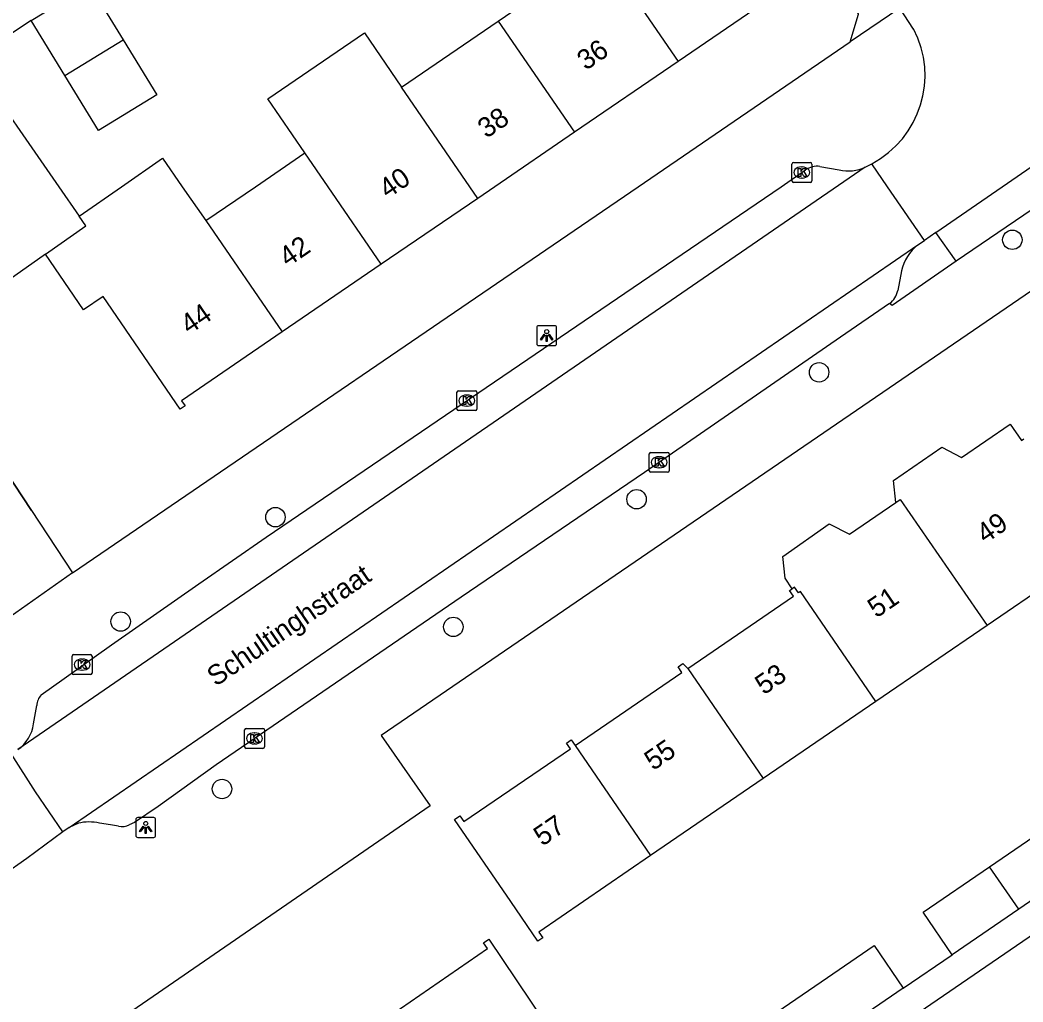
# Model space of a CAD drawing. Extents: x 157466 to 158888, y 383063 to 384677.
# Drawn here: x 158011.8 to 158062.3, y 383459 to 383508.4 of the extents above; entities that cross this region are included whole.
import ezdxf

# ---------------------------------------------------------------- set-up
doc = ezdxf.new("R2010")
doc.units = 0
for name, color, linetype in [('IMGEO_Boom', 7, 'Continuous'), ('IMGEO_Kolk', 7, 'Continuous'), ('IMGEO_Lichtpunt', 7, 'Continuous'), ('IMGEO_Muur', 7, 'Continuous'), ('IMGEO_Openbare_ruimte_label', 7, 'Continuous'), ('IMGEO_Pand', 7, 'Continuous'), ('IMGEO_Pand_nummerreeks', 7, 'Continuous'), ('IMGEO_Parkeervlak_open', 7, 'Continuous'), ('IMGEO_Rijbaan_lokaal_open', 7, 'Continuous'), ('IMGEO_Voetpad_open', 7, 'Continuous')]:
    doc.layers.add(name, color=color, linetype=linetype)

msp = doc.modelspace()

# ---------------------------------------------------------------- linework, layer by layer
at = {"layer": 'IMGEO_Boom'}
for centre in [(158061.721, 383497.327), (158051.991, 383490.656), (158042.807, 383484.266), (158024.628, 383483.364), (158016.839, 383478.107), (158033.584, 383477.838), (158021.939, 383469.679)]:
    msp.add_circle(centre, 0.489, dxfattribs=at)
at = {"layer": 'IMGEO_Kolk'}
for p, q in [((158050.625, 383500.291), (158050.625, 383501.143)), ((158050.7, 383501.217), (158051.552, 383501.217)), ((158051.113, 383500.997), (158051.138, 383500.997)), ((158051.626, 383501.143), (158051.626, 383500.291)), ((158051.552, 383500.217), (158050.7, 383500.217)), ((158051.136, 383500.437), (158051.111, 383500.437)), ((158033.765, 383488.805), (158033.765, 383489.657)), ((158033.84, 383489.731), (158034.692, 383489.731)), ((158034.253, 383489.511), (158034.278, 383489.511)), ((158034.766, 383489.657), (158034.766, 383488.805)), ((158034.276, 383488.951), (158034.251, 383488.951)), ((158034.692, 383488.731), (158033.84, 383488.731)), ((158043.443, 383485.7), (158043.443, 383486.552)), ((158043.518, 383486.626), (158044.37, 383486.626)), ((158043.931, 383486.406), (158043.956, 383486.406)), ((158044.444, 383486.552), (158044.444, 383485.7)), ((158043.954, 383485.846), (158043.929, 383485.846)), ((158044.37, 383485.626), (158043.518, 383485.626)), ((158014.396, 383475.515), (158014.396, 383476.367)), ((158014.471, 383476.441), (158015.323, 383476.441)), ((158015.397, 383476.367), (158015.397, 383475.515)), ((158014.884, 383476.221), (158014.909, 383476.221)), ((158015.323, 383475.441), (158014.471, 383475.441)), ((158014.907, 383475.661), (158014.882, 383475.661)), ((158023.149, 383472.724), (158024.001, 383472.724)), ((158023.074, 383471.798), (158023.074, 383472.65)), ((158023.562, 383472.504), (158023.587, 383472.504)), ((158024.075, 383472.65), (158024.075, 383471.798)), ((158024.001, 383471.724), (158023.149, 383471.724)), ((158023.585, 383471.944), (158023.56, 383471.944))]:
    msp.add_line(p, q, dxfattribs=at)
for points in [[(158050.625, 383500.291), (158050.625, 383501.143)], [(158050.7, 383501.217), (158051.552, 383501.217)], [(158051.626, 383501.143), (158051.626, 383500.291)], [(158050.946, 383500.917), (158051.069, 383500.917), (158051.069, 383500.766), (158051.199, 383500.917), (158051.363, 383500.917), (158051.217, 383500.766), (158051.37, 383500.517), (158051.218, 383500.517), (158051.133, 383500.681), (158051.069, 383500.614), (158051.069, 383500.517), (158050.946, 383500.517), (158050.946, 383500.917)], [(158051.552, 383500.217), (158050.7, 383500.217)], [(158033.765, 383488.805), (158033.765, 383489.657)], [(158033.84, 383489.731), (158034.692, 383489.731)], [(158034.086, 383489.431), (158034.209, 383489.431), (158034.209, 383489.28), (158034.339, 383489.431), (158034.503, 383489.431), (158034.357, 383489.28), (158034.51, 383489.031), (158034.358, 383489.031), (158034.273, 383489.195), (158034.209, 383489.128), (158034.209, 383489.031), (158034.086, 383489.031), (158034.086, 383489.431)], [(158034.766, 383489.657), (158034.766, 383488.805)], [(158034.692, 383488.731), (158033.84, 383488.731)], [(158043.443, 383485.7), (158043.443, 383486.552)], [(158043.518, 383486.626), (158044.37, 383486.626)], [(158044.444, 383486.552), (158044.444, 383485.7)], [(158043.764, 383486.326), (158043.887, 383486.326), (158043.887, 383486.175), (158044.017, 383486.326), (158044.181, 383486.326), (158044.035, 383486.175), (158044.188, 383485.926), (158044.036, 383485.926), (158043.951, 383486.09), (158043.887, 383486.023), (158043.887, 383485.926), (158043.764, 383485.926), (158043.764, 383486.326)], [(158044.37, 383485.626), (158043.518, 383485.626)], [(158014.396, 383475.515), (158014.396, 383476.367)], [(158014.471, 383476.441), (158015.323, 383476.441)], [(158015.397, 383476.367), (158015.397, 383475.515)], [(158014.717, 383476.141), (158014.84, 383476.141), (158014.84, 383475.99), (158014.97, 383476.141), (158015.134, 383476.141), (158014.988, 383475.99), (158015.141, 383475.741), (158014.989, 383475.741), (158014.904, 383475.905), (158014.84, 383475.838), (158014.84, 383475.741), (158014.717, 383475.741), (158014.717, 383476.141)], [(158015.323, 383475.441), (158014.471, 383475.441)], [(158023.149, 383472.724), (158024.001, 383472.724)], [(158023.074, 383471.798), (158023.074, 383472.65)], [(158023.395, 383472.424), (158023.518, 383472.424), (158023.518, 383472.273), (158023.648, 383472.424), (158023.812, 383472.424), (158023.666, 383472.273), (158023.819, 383472.024), (158023.667, 383472.024), (158023.582, 383472.188), (158023.518, 383472.121), (158023.518, 383472.024), (158023.395, 383472.024), (158023.395, 383472.424)], [(158024.075, 383472.65), (158024.075, 383471.798)], [(158024.001, 383471.724), (158023.149, 383471.724)]]:
    msp.add_lwpolyline(points, dxfattribs=at)
for centre, start, end in [((158050.702, 383501.141), 91.552, 178.448), ((158050.702, 383501.141), 91.552, 178.448), ((158051.55, 383501.141), 1.552, 88.448), ((158051.55, 383501.141), 1.552, 88.448), ((158050.702, 383500.293), 181.552, 268.448), ((158050.702, 383500.293), 181.552, 268.448), ((158051.55, 383500.293), 271.552, 358.448), ((158051.55, 383500.293), 271.552, 358.448), ((158033.842, 383489.655), 91.552, 178.448), ((158033.842, 383489.655), 91.552, 178.448), ((158034.69, 383489.655), 1.552, 88.448), ((158034.69, 383489.655), 1.552, 88.448), ((158033.842, 383488.807), 181.552, 268.448), ((158033.842, 383488.807), 181.552, 268.448), ((158034.69, 383488.807), 271.552, 358.448), ((158034.69, 383488.807), 271.552, 358.448), ((158043.52, 383486.55), 91.552, 178.448), ((158043.52, 383486.55), 91.552, 178.448), ((158044.368, 383486.55), 1.552, 88.448), ((158044.368, 383486.55), 1.552, 88.448), ((158043.52, 383485.702), 181.552, 268.448), ((158043.52, 383485.702), 181.552, 268.448), ((158044.368, 383485.702), 271.552, 358.448), ((158044.368, 383485.702), 271.552, 358.448), ((158014.473, 383476.365), 91.552, 178.448), ((158014.473, 383476.365), 91.552, 178.448), ((158015.321, 383476.365), 1.552, 88.448), ((158015.321, 383476.365), 1.552, 88.448), ((158014.473, 383475.517), 181.552, 268.448), ((158014.473, 383475.517), 181.552, 268.448), ((158015.321, 383475.517), 271.552, 358.448), ((158015.321, 383475.517), 271.552, 358.448), ((158023.151, 383472.648), 91.552, 178.448), ((158023.151, 383472.648), 91.552, 178.448), ((158023.999, 383472.648), 1.552, 88.448), ((158023.999, 383472.648), 1.552, 88.448), ((158023.151, 383471.8), 181.552, 268.448), ((158023.151, 383471.8), 181.552, 268.448), ((158023.999, 383471.8), 271.552, 358.448), ((158023.999, 383471.8), 271.552, 358.448)]:
    msp.add_arc(centre, 0.0765, start, end, dxfattribs=at)
for centre, major_axis, ratio, start_param, end_param in [((158051.112, 383500.717), (-0.387, 0.002), 0.722429, 4.712389, 7.853982), ((158051.137, 383500.717), (-0.39, 0.002), 0.717154, 1.570796, 4.712389), ((158034.252, 383489.231), (-0.387, 0.002), 0.722429, 4.712389, 7.853982), ((158034.277, 383489.231), (-0.39, 0.002), 0.717154, 1.570796, 4.712389), ((158043.93, 383486.126), (-0.387, 0.002), 0.722429, 4.712389, 7.853982), ((158043.955, 383486.126), (-0.39, 0.002), 0.717154, 1.570796, 4.712389), ((158014.883, 383475.941), (-0.387, 0.002), 0.722429, 4.712389, 7.853982), ((158014.908, 383475.941), (-0.39, 0.002), 0.717154, 1.570796, 4.712389), ((158023.561, 383472.224), (-0.387, 0.002), 0.722429, 4.712389, 7.853982), ((158023.586, 383472.224), (-0.39, 0.002), 0.717154, 1.570796, 4.712389)]:
    msp.add_ellipse(centre, major_axis=major_axis, ratio=ratio, start_param=start_param, end_param=end_param, dxfattribs=at)
at = {"layer": 'IMGEO_Lichtpunt'}
for p, q in [((158037.783, 383492.907), (158037.783, 383492.1)), ((158037.783, 383492.907), (158037.783, 383492.1)), ((158038.685, 383493.002), (158037.877, 383493.002)), ((158038.685, 383493.002), (158037.877, 383493.002)), ((158038.779, 383492.1), (158038.779, 383492.907)), ((158038.779, 383492.1), (158038.779, 383492.907)), ((158037.877, 383492.006), (158038.685, 383492.006)), ((158037.877, 383492.006), (158038.685, 383492.006)), ((158018.503, 383468.24), (158017.695, 383468.24)), ((158018.503, 383468.24), (158017.695, 383468.24)), ((158017.601, 383468.145), (158017.601, 383467.338)), ((158017.601, 383468.145), (158017.601, 383467.338)), ((158018.597, 383467.338), (158018.597, 383468.145)), ((158018.597, 383467.338), (158018.597, 383468.145)), ((158017.695, 383467.244), (158018.503, 383467.244)), ((158017.695, 383467.244), (158018.503, 383467.244))]:
    msp.add_line(p, q, dxfattribs=at)
for points in [[(158038.157, 383492.571), (158038.196, 383492.543), (158038.008, 383492.281), (158037.97, 383492.308), (158038.157, 383492.571)], [(158038.259, 383492.523), (158038.306, 383492.523), (158038.306, 383492.201), (158038.259, 383492.201), (158038.259, 383492.523)], [(158038.369, 383492.543), (158038.407, 383492.57), (158038.594, 383492.308), (158038.555, 383492.28), (158038.369, 383492.543)], [(158017.975, 383467.809), (158018.014, 383467.781), (158017.826, 383467.519), (158017.788, 383467.546), (158017.975, 383467.809)], [(158018.077, 383467.761), (158018.124, 383467.761), (158018.124, 383467.439), (158018.077, 383467.439), (158018.077, 383467.761)], [(158018.187, 383467.781), (158018.225, 383467.808), (158018.412, 383467.546), (158018.373, 383467.518), (158018.187, 383467.781)]]:
    msp.add_lwpolyline(points, dxfattribs=at)
for centre in [(158038.282, 383492.705), (158018.1, 383467.943)]:
    msp.add_circle(centre, 0.0994, dxfattribs=at)
for centre, start, end in [((158037.877, 383492.907), 90, 180), ((158037.877, 383492.907), 90, 180), ((158038.685, 383492.907), 0, 90), ((158038.685, 383492.907), 0, 90), ((158037.877, 383492.1), 180, 270), ((158037.877, 383492.1), 180, 270), ((158038.685, 383492.1), 270, 0), ((158038.685, 383492.1), 270, 360), ((158017.695, 383468.145), 90, 180), ((158017.695, 383468.145), 90, 180), ((158018.503, 383468.145), 0, 90), ((158018.503, 383468.145), 0, 90), ((158017.695, 383467.338), 180, 270), ((158017.695, 383467.338), 180, 270), ((158018.503, 383467.338), 270, 0), ((158018.503, 383467.338), 270, 360)]:
    msp.add_arc(centre, 0.0946, start, end, dxfattribs=at)
at = {"layer": 'IMGEO_Muur'}
msp.add_lwpolyline([(158012.356, 383483.697), (158001.189, 383500.638)], dxfattribs=at)
at = {"layer": 'IMGEO_Pand'}
for points in [[(158041.058, 383511.911), (158045.602, 383515.017), (158045.418, 383515.286), (158045.665, 383515.456), (158049.867, 383509.349), (158049.619, 383509.179), (158049.449, 383509.426), (158044.895, 383506.312)], [(158035.836, 383508.343), (158041.058, 383511.911)], [(158041.058, 383511.911), (158044.895, 383506.312)], [(158012.33, 383508.373), (158015.265, 383510.171)], [(158015.265, 383510.171), (158016.964, 383507.396)], [(158014.029, 383505.598), (158012.33, 383508.373)], [(158030.969, 383505.017), (158035.836, 383508.343)], [(158035.836, 383508.343), (158039.674, 383502.742)], [(158026.114, 383501.699), (158024.249, 383504.421), (158029.104, 383507.739), (158030.969, 383505.017)], [(158016.964, 383507.396), (158018.664, 383504.622), (158015.729, 383502.824), (158014.029, 383505.598)], [(158014.029, 383505.598), (158016.964, 383507.396)], [(158009.303, 383506.368), (158013.717, 383500), (158014.744, 383498.519)], [(158044.895, 383506.312), (158039.674, 383502.742)], [(158034.808, 383499.414), (158034.406, 383500), (158030.969, 383505.017)], [(158013.051, 383496.601), (158010.946, 383495.114), (158007.495, 383500), (158005.096, 383503.397)], [(158039.674, 383502.742), (158035.665, 383500), (158034.808, 383499.414)], [(158021.131, 383498.293), (158023.628, 383500), (158026.114, 383501.699)], [(158029.954, 383496.094), (158027.278, 383500), (158026.114, 383501.699)], [(158014.744, 383498.519), (158016.88, 383500), (158018.944, 383501.431), (158019.936, 383500), (158021.131, 383498.293)], [(158034.808, 383499.414), (158029.954, 383496.094)], [(158013.051, 383496.601), (158015.08, 383498.035), (158014.744, 383498.519)], [(158021.131, 383498.293), (158024.972, 383492.687)], [(158024.972, 383492.687), (158019.906, 383489.223), (158020.076, 383488.976), (158019.829, 383488.807), (158015.958, 383494.471), (158014.968, 383493.794), (158013.051, 383496.601)], [(158029.954, 383496.094), (158024.972, 383492.687)], [(158055.863, 383484.11), (158055.731, 383485.207), (158058.173, 383486.882), (158059.164, 383486.372), (158061.616, 383488.048), (158062.18, 383487.222), (158062.297, 383487.302)], [(158050.638, 383479.757), (158050.277, 383480.285), (158050.175, 383481.391), (158052.499, 383483.023), (158053.518, 383482.508), (158055.863, 383484.11)], [(158055.863, 383484.11), (158056.078, 383484.261), (158060.453, 383477.912)], [(158054.857, 383474.084), (158051.054, 383479.618), (158050.952, 383479.548), (158050.754, 383479.836), (158050.638, 383479.757)], [(158067.92, 383479.118), (158065.612, 383477.539), (158063.794, 383480.197), (158060.453, 383477.912)], [(158045.382, 383475.741), (158050.704, 383479.379), (158050.506, 383479.667), (158050.638, 383479.757)], [(158060.453, 383477.912), (158054.857, 383474.084)], [(158039.708, 383471.863), (158045.09, 383475.542), (158044.892, 383475.83), (158045.14, 383475.999), (158045.382, 383475.741)], [(158045.382, 383475.741), (158049.186, 383470.205)], [(158054.857, 383474.084), (158049.186, 383470.205)], [(158043.514, 383466.325), (158037.89, 383462.478), (158038.086, 383462.191), (158037.838, 383462.021), (158036.471, 383464.018), (158033.646, 383468.143), (158033.912, 383468.326), (158034.11, 383468.038), (158039.476, 383471.705), (158039.278, 383471.993), (158039.51, 383472.151), (158039.708, 383471.863)], [(158039.708, 383471.863), (158043.514, 383466.325)], [(158049.186, 383470.205), (158043.514, 383466.325)], [(158060.574, 383465.765), (158063.434, 383467.726), (158064.902, 383465.584)], [(158058.694, 383461.328), (158057.226, 383463.47), (158060.574, 383465.765)], [(158062.044, 383463.625), (158060.574, 383465.765)], [(158064.902, 383465.584), (158062.044, 383463.625)], [(158062.044, 383463.625), (158058.694, 383461.328)], [(158029.621, 383458.161), (158029.745, 383458.246), (158029.944, 383457.958), (158035.297, 383461.644), (158035.098, 383461.932), (158035.365, 383462.116), (158038.16, 383457.97), (158039.512, 383455.963), (158039.264, 383455.796), (158039.069, 383456.087), (158033.617, 383452.326)], [(158049.231, 383458.006), (158052.091, 383459.967), (158054.765, 383461.801), (158056.233, 383459.659)], [(158056.233, 383459.659), (158053.559, 383457.825), (158050.702, 383455.866)]]:
    msp.add_lwpolyline(points, dxfattribs=at)
at = {"layer": 'IMGEO_Parkeervlak_open'}
for points in [[(158058.899, 383496.245), (158057.875, 383497.698)], [(158056.144, 383495.757), (158055.951, 383494.769)]]:
    msp.add_lwpolyline(points, dxfattribs=at)
for centre, radius, start, end in [((158058.391, 383495.266), 2.3, 128.3826, 167.6695), ((158054.902, 383494.968), 1.068, 306.9029, 349.2595)]:
    msp.add_arc(centre, radius, start, end, dxfattribs=at)
at = {"layer": 'IMGEO_Rijbaan_lokaal_open'}
for points in [[(158056.75, 383507.94), (158056.053, 383508.984)], [(158057.875, 383497.698), (158061.214, 383500), (158072.544, 383507.812)], [(158054.318, 383500.98), (158011.667, 383471.672)], [(158054.318, 383500.98), (158054.647, 383501.157)], [(158057.294, 383497.298), (158055.441, 383500), (158054.647, 383501.157)], [(158057.875, 383497.698), (158057.294, 383497.298)], [(158014.251, 383467.733), (158056.963, 383497.069)], [(158056.963, 383497.069), (158057.294, 383497.298)], [(158013.925, 383467.527), (158012.545, 383469.533), (158011.346, 383471.434)], [(158014.251, 383467.733), (158013.925, 383467.527)], [(158013.925, 383467.527), (158012.114, 383466.171), (158010.93, 383465.347), (158008.072, 383463.356)]]:
    msp.add_lwpolyline(points, dxfattribs=at)
msp.add_arc((158052.299, 383505.603), 5.028, 297.8437, 27.7053, dxfattribs=at)
at = {"layer": 'IMGEO_Voetpad_open'}
for points in [[(158053.556, 383507.29), (158053.975, 383508.693), (158053.979, 383508.706), (158043.18, 383524.51), (158040.79, 383522.974)], [(158056.053, 383508.984), (158053.556, 383507.29)], [(158012.33, 383508.373), (158009.303, 383506.368)], [(158014.419, 383480.567), (158042.879, 383500), (158053.556, 383507.29)], [(158073.599, 383506.286), (158064.396, 383500), (158058.899, 383496.245)], [(158052.035, 383501.02), (158053.005, 383500.847)], [(158001.189, 383500.638), (158012.356, 383483.697), (158014.419, 383480.567)], [(158012.842, 383474.414), (158013.993, 383475.236), (158016.371, 383476.929), (158020.774, 383480.005), (158024.163, 383482.35), (158024.581, 383482.639), (158047.985, 383498.566), (158050.08, 383500), (158051.31, 383500.842)], [(158067.298, 383497.916), (158029.951, 383472.367), (158032.414, 383468.826), (158013.037, 383455.497)], [(158058.899, 383496.245), (158055.666, 383494.018), (158055.543, 383494.114)], [(158055.543, 383494.114), (158053.066, 383492.422), (158043.198, 383485.616), (158033.976, 383479.341), (158021.648, 383470.896), (158018.721, 383468.801), (158017.536, 383467.986), (158017.27, 383467.871)], [(158014.419, 383480.567), (158008.693, 383476.539)], [(158082.526, 383475.901), (158044.421, 383449.781), (158043.591, 383450.992), (158047.351, 383453.569)], [(158012.451, 383472.958), (158012.619, 383473.882)], [(158014.707, 383467.951), (158014.251, 383467.733)], [(158016.731, 383467.81), (158016.322, 383467.872), (158015.775, 383467.955)], [(158056.233, 383459.659), (158058.694, 383461.328)]]:
    msp.add_lwpolyline(points, dxfattribs=at)
for centre, radius, start, end in [((158051.898, 383500.012), 1.017, 82.2713, 125.3172), ((158053.47, 383502.808), 2.015, 256.6702, 294.8978), ((158013.367, 383473.881), 0.748, 134.5766, 179.9392), ((158010.594, 383473.208), 1.874, 304.9402, 352.3233), ((158015.249, 383465.792), 2.226, 76.3347, 104.0945), ((158016.924, 383468.52), 0.736, 254.8349, 298.0788)]:
    msp.add_arc(centre, radius, start, end, dxfattribs=at)

# ---------------------------------------------------------------- texts
at = {"layer": 'IMGEO_Openbare_ruimte_label'}
msp.add_text('Schultinghstraat', height=1, rotation=34.3256, dxfattribs=at).set_placement((158021.622, 383474.81))
at = {"layer": 'IMGEO_Pand_nummerreeks'}
for s, rotation, p in [('36', 34.3669, (158040.252, 383505.827)), ('38', 34.3669, (158035.249, 383502.406)), ('40', 34.371, (158030.28, 383499.371)), ('42', 34.367, (158025.25, 383495.931)), ('44', 34.367, (158020.285, 383492.535)), ('49', 34.3489, (158060.356, 383482.002)), ('51', 34.3489, (158054.876, 383478.257)), ('53', 34.3489, (158049.21, 383474.385)), ('55', 34.3488, (158043.638, 383470.576)), ('57', 34.3488, (158038.065, 383466.768))]:
    msp.add_text(s, height=1, rotation=rotation, dxfattribs=at).set_placement(p)

doc.saveas('drawing.dxf')
